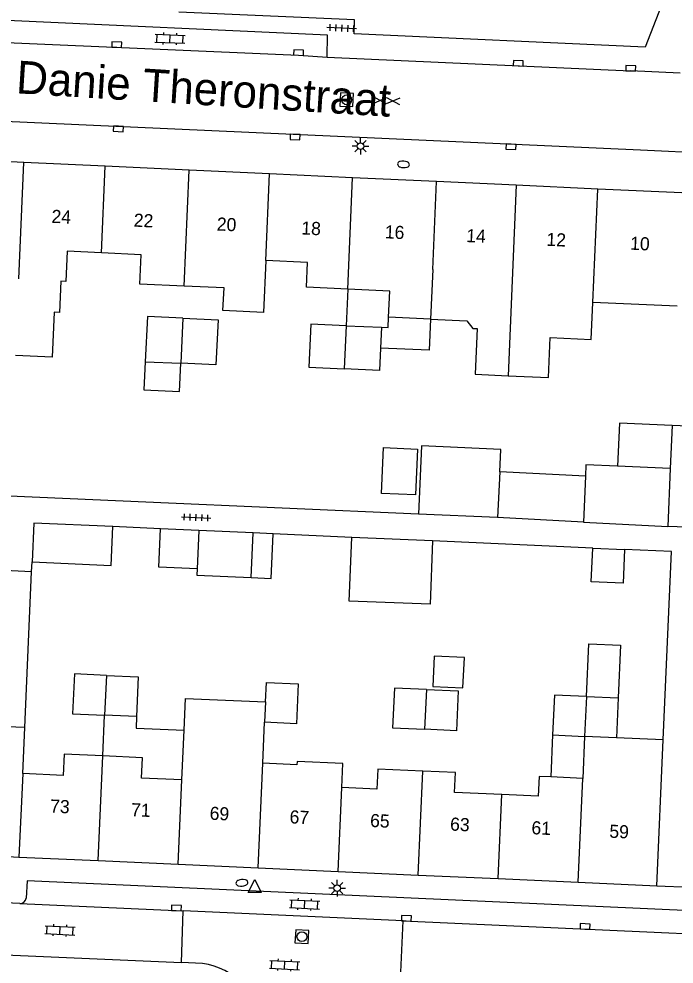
# Model space of a CAD drawing. Extents: x 132994 to 136000, y 393499 to 395512.
# Drawn here: x 133202.2 to 133252.2, y 395339 to 395411.1 of the extents above; entities that cross this region are included whole.
import ezdxf

# ---------------------------------------------------------------- set-up
doc = ezdxf.new("R2010")
doc.units = 0
for name, color, linetype in [('gg-afsc-erfafscheiding', 7, 'Continuous'), ('gg-afsc-hekwerk', 7, 'Continuous'), ('gg-anno-huisnummerreeks BGT', 7, 'Continuous'), ('gg-anno-openbare ruimte label', 7, 'Continuous'), ('gg-bbg-gedigitaliseerde bebouwing', 7, 'Continuous'), ('gg-bbg-gedigitaliseerde bijgebouw', 7, 'Continuous'), ('gg-bbg-hoofdgebouw', 7, 'Continuous'), ('gg-bbg-luifel en loopbrug', 7, 'Continuous'), ('gg-bbg-tussenscheiding', 7, 'Continuous'), ('gg-knt-verharding', 7, 'Continuous'), ('gg-knt-verharding nz', 7, 'Continuous'), ('gt-symb-brandkraan', 7, 'Continuous'), ('gt-symb-gesloten verharding', 7, 'Continuous'), ('gt-symb-klinker verharding', 7, 'Continuous'), ('gt-symb-kolk', 7, 'Continuous'), ('gt-symb-lichtmast', 7, 'Continuous'), ('gt-symb-rioolschacht', 7, 'Continuous'), ('gt-symb-tegel verharding', 7, 'Continuous'), ('gt-symb-waterafsluiter', 7, 'Continuous')]:
    doc.layers.add(name, color=color, linetype=linetype)

# ---------------------------------------------------------------- blocks, each defined once
blk = doc.blocks.new('gt0-KOLK')
at = {"layer": 'gt-symb-kolk'}
blk.add_lwpolyline([(0, 0), (0.375, 0), (0.375, 0.4), (-0.375, 0.4), (-0.375, 0), (0, 0)], dxfattribs=at)
blk = doc.blocks.new('gt0-KL1')
at = {"layer": 'gt-symb-klinker verharding'}
for p, q in [((-1.15, 0.3), (1.15, 0.3)), ((-1, -0.3), (-1, 0.3)), ((-0.5, 0.3), (-0.5, 0.45)), ((0, -0.3), (0, 0.3)), ((0.5, 0.3), (0.5, 0.45)), ((1, -0.3), (1, 0.3)), ((-1.15, -0.3), (1.15, -0.3)), ((-0.5, -0.45), (-0.5, -0.3)), ((0.5, -0.45), (0.5, -0.3))]:
    blk.add_line(p, q, dxfattribs=at)
blk = doc.blocks.new('gt0-TEG1')
at = {"layer": 'gt-symb-tegel verharding'}
for p, q in [((-1.125, 0), (1.125, 0)), ((-0.9, -0.25), (-0.9, 0.25)), ((-0.45, -0.25), (-0.45, 0.25)), ((0, -0.25), (0, 0.25)), ((0.45, -0.25), (0.45, 0.25)), ((0.9, -0.25), (0.9, 0.25))]:
    blk.add_line(p, q, dxfattribs=at)
blk = doc.blocks.new('gt0-BR')
at = {"layer": 'gt-symb-brandkraan'}
for centre, radius, start, end in [((-0.244, 0), 0.206, 107.56694, 252.43307), ((0.599, -2.664), 3, 106.89205, 107.56694), ((0, -0.691), 0.938, 73.10799, 106.89205), ((-0.599, -2.664), 3, 72.43309, 73.10799), ((0.244, 0), 0.206, 287.56695, 72.43309), ((0.599, 2.664), 3, 252.43307, 253.10797), ((0, 0.691), 0.938, 253.10797, 286.89206), ((-0.599, 2.664), 3, 286.89206, 287.56695)]:
    blk.add_arc(centre, radius, start, end, dxfattribs=at)
blk = doc.blocks.new('gt0-RS')
at = {"layer": 'gt-symb-rioolschacht'}
blk.add_lwpolyline([(-0.5, -0.5), (0.5, -0.5), (0.5, 0.5), (-0.5, 0.5)], close=True, dxfattribs=at)
blk.add_circle((0, 0), 0.375, dxfattribs=at)
blk = doc.blocks.new('gt0-LMAST')
at = {"layer": 'gt-symb-lichtmast'}
for p, q in [((-0.182, 0.173), (-0.447, 0.438)), ((-0.005, 0.246), (-0.005, 0.621)), ((0.172, 0.173), (0.437, 0.438)), ((-0.255, -0.004), (-0.63, -0.004)), ((-0.182, -0.181), (-0.447, -0.446)), ((-0.005, -0.254), (-0.005, -0.629)), ((0.437, -0.446), (0.172, -0.181)), ((0.245, -0.004), (0.62, -0.004))]:
    blk.add_line(p, q, dxfattribs=at)
blk.add_circle((-0.005, -0.004), 0.25, dxfattribs=at)
blk = doc.blocks.new('gt0-GESVH1')
at = {"layer": 'gt-symb-gesloten verharding'}
for p, q in [((-0.992, -0.261), (0.008, 0.239)), ((0.008, -0.261), (-0.992, 0.239)), ((0.008, 0.239), (1.008, -0.261)), ((1.008, 0.239), (0.008, -0.261))]:
    blk.add_line(p, q, dxfattribs=at)
blk = doc.blocks.new('gt0-WAFSL')
at = {"layer": 'gt-symb-waterafsluiter'}
for p, q in [((-0.5, -0.333), (0, 0.667)), ((0, 0.667), (0.5, -0.333)), ((0.5, -0.333), (-0.5, -0.333))]:
    blk.add_line(p, q, dxfattribs=at)

msp = doc.modelspace()

# ---------------------------------------------------------------- linework, layer by layer
at = {"layer": 'gg-afsc-erfafscheiding'}
for p, q in [((133232.713, 395373.343), (133201.504, 395374.716)), ((133213.036, 395372.219), (133209.401, 395372.382)), ((133227.623, 395371.565), (133221.623, 395371.834)), ((133246.024, 395370.739), (133233.793, 395371.288)), ((133203.2, 395368.936), (133203.233, 395369.694)), ((133202.523, 395353.552), (133202.677, 395357.053))]:
    msp.add_line(p, q, dxfattribs=at)
msp.add_lwpolyline([(133251.402, 395356.121), (133252.029, 395370.474), (133248.448, 395370.63)], dxfattribs=at)
at = {"layer": 'gg-afsc-hekwerk'}
for p, q in [((133199.67, 395347.31), (133202.23, 395347.18)), ((133250.9, 395344.99), (133253.48, 395344.87))]:
    msp.add_line(p, q, dxfattribs=at)
at = {"layer": 'gg-bbg-gedigitaliseerde bebouwing'}
for p, q in [((133208.532, 395393.266), (133205.913, 395393.387)), ((133221.066, 395392.677), (133220.883, 395388.721)), ((133252.448, 395389.198), (133246.024, 395389.487)), ((133233.631, 395388.208), (133230.434, 395388.357)), ((133214.668, 395353.064), (133214.84, 395356.849)), ((133220.84, 395354.342), (133220.977, 395357.458)), ((133245.393, 395356.384), (133245.252, 395353.18)), ((133251.402, 395356.121), (133247.834, 395356.277)), ((133250.9, 395344.99), (133251.402, 395356.121)), ((133202.523, 395353.552), (133202.23, 395347.18)), ((133245.252, 395353.18), (133242.808, 395353.291))]:
    msp.add_line(p, q, dxfattribs=at)
for points in [[(133205.913, 395393.387), (133205.806, 395391.075), (133205.425, 395391.093)], [(133214.839, 395390.729), (133211.458, 395390.885), (133211.561, 395393.126), (133208.532, 395393.266)], [(133227.323, 395390.504), (133224.168, 395390.651), (133224.255, 395392.528), (133221.066, 395392.677)], [(133205.425, 395391.093), (133205.315, 395388.726), (133204.925, 395388.745), (133204.766, 395385.305), (133201.976, 395385.434)], [(133220.883, 395388.721), (133217.798, 395388.863), (133217.878, 395390.589), (133214.839, 395390.729)], [(133230.434, 395388.357), (133230.527, 395390.355), (133227.323, 395390.504)], [(133239.567, 395383.895), (133242.633, 395383.754), (133242.775, 395386.805), (133245.893, 395386.66), (133246.024, 395389.487)], [(133233.631, 395388.208), (133236.407, 395388.079), (133236.869, 395387.506)], [(133236.869, 395387.506), (133237.206, 395387.5), (133237.045, 395384.011), (133239.567, 395383.895)], [(133214.84, 395356.849), (133214.95, 395359.285), (133221.045, 395359.01)], [(133208.632, 395354.893), (133205.673, 395355.029), (133205.599, 395353.411), (133202.523, 395353.552)], [(133214.668, 395353.064), (133211.586, 395353.205), (133211.657, 395354.755), (133208.632, 395354.893)], [(133226.874, 395352.485), (133226.958, 395354.319), (133223.456, 395354.479), (133223.444, 395354.223), (133220.84, 395354.342)], [(133233.044, 395353.735), (133229.621, 395353.891), (133229.551, 395352.362), (133226.874, 395352.485)], [(133239.082, 395351.942), (133235.473, 395352.107), (133235.542, 395353.621), (133233.044, 395353.735)], [(133242.808, 395353.291), (133241.926, 395353.331), (133241.857, 395351.816), (133239.082, 395351.942)]]:
    msp.add_lwpolyline(points, dxfattribs=at)
at = {"layer": 'gg-bbg-gedigitaliseerde bijgebouw'}
for p, q in [((133227.194, 395387.71), (133229.891, 395387.584)), ((133229.891, 395387.584), (133229.818, 395386.001)), ((133211.868, 395384.965), (133214.592, 395384.838)), ((133252.073, 395380.096), (133251.929, 395376.828)), ((133255.189, 395379.959), (133252.073, 395380.096)), ((133251.929, 395376.828), (133247.906, 395376.997)), ((133238.917, 395376.569), (133238.757, 395373.073)), ((133245.455, 395376.231), (133238.917, 395376.569)), ((133245.308, 395372.734), (133238.757, 395373.073)), ((133245.308, 395372.734), (133251.743, 395372.4)), ((133215.968, 395372.087), (133213.036, 395372.219)), ((133220.113, 395371.902), (133215.968, 395372.087)), ((133219.959, 395368.493), (133220.113, 395371.902)), ((133257.977, 395372.147), (133251.743, 395372.4)), ((133246.024, 395370.739), (133248.448, 395370.63)), ((133245.527, 395359.427), (133247.953, 395359.32)), ((133247.953, 395359.32), (133247.834, 395356.277)), ((133211.21, 395357.888), (133208.768, 395357.995)), ((133242.952, 395356.492), (133245.393, 395356.384))]:
    msp.add_line(p, q, dxfattribs=at)
for points in [[(133214.737, 395388.289), (133212.028, 395388.415), (133211.868, 395384.965)], [(133214.737, 395388.289), (133217.422, 395388.164), (133217.262, 395384.714), (133214.592, 395384.838)], [(133227.194, 395387.71), (133224.497, 395387.835), (133224.345, 395384.539), (133227.041, 395384.413)], [(133229.818, 395386.001), (133229.738, 395384.288), (133227.041, 395384.413)], [(133230.055, 395378.414), (133232.653, 395378.294), (133232.491, 395374.798), (133229.894, 395374.918), (133230.055, 395378.414)], [(133247.906, 395376.997), (133245.491, 395377.098), (133245.455, 395376.231)], [(133209.401, 395372.382), (133203.363, 395372.653), (133203.233, 395369.694)], [(133203.233, 395369.694), (133209.271, 395369.428), (133209.401, 395372.382)], [(133215.835, 395369.155), (133212.904, 395369.288), (133213.036, 395372.219)], [(133248.448, 395370.63), (133248.332, 395368.058), (133245.908, 395368.166), (133246.024, 395370.739)], [(133215.835, 395369.155), (133215.814, 395368.681), (133219.959, 395368.493)], [(133233.802, 395360.196), (133236.115, 395360.092), (133236.219, 395362.405), (133233.906, 395362.509), (133233.802, 395360.196)], [(133208.902, 395361.038), (133206.476, 395361.144), (133206.327, 395358.102), (133208.768, 395357.995)], [(133208.902, 395361.038), (133211.328, 395360.931), (133211.21, 395357.888)], [(133221.045, 395359.01), (133221.111, 395360.501), (133223.537, 395360.394), (133223.418, 395357.351), (133220.977, 395357.458)], [(133233.318, 395359.964), (133230.892, 395360.071), (133230.743, 395357.029), (133233.184, 395356.921)], [(133233.318, 395359.964), (133235.744, 395359.857), (133235.625, 395356.814), (133233.184, 395356.921)], [(133245.527, 395359.427), (133243.101, 395359.534), (133242.952, 395356.492)]]:
    msp.add_lwpolyline(points, dxfattribs=at)
at = {"layer": 'gg-bbg-hoofdgebouw'}
for p, q in [((133202.594, 395400.161), (133196.24, 395400.456)), ((133208.809, 395399.872), (133202.594, 395400.161)), ((133215.21, 395399.575), (133208.809, 395399.872)), ((133221.343, 395399.291), (133215.21, 395399.575)), ((133227.679, 395398.997), (133221.343, 395399.291)), ((133234.088, 395398.699), (133227.679, 395398.997)), ((133240.173, 395398.417), (133234.088, 395398.699)), ((133246.396, 395398.128), (133240.173, 395398.417)), ((133252.809, 395397.831), (133246.396, 395398.128)), ((133202.23, 395347.18), (133208.284, 395346.908)), ((133208.284, 395346.908), (133214.387, 395346.633)), ((133214.387, 395346.633), (133220.491, 395346.358)), ((133220.491, 395346.358), (133226.594, 395346.084)), ((133226.594, 395346.084), (133232.698, 395345.809)), ((133232.698, 395345.809), (133238.802, 395345.534)), ((133238.802, 395345.534), (133244.905, 395345.26)), ((133244.905, 395345.26), (133250.9, 395344.99))]:
    msp.add_line(p, q, dxfattribs=at)
at = {"layer": 'gg-bbg-luifel en loopbrug'}
for p, q in [((133227.323, 395390.504), (133227.194, 395387.71)), ((133238.757, 395373.073), (133232.713, 395373.343)), ((133221.623, 395371.834), (133220.113, 395371.902)), ((133233.793, 395371.288), (133227.623, 395371.565)), ((133203.2, 395368.936), (133200.627, 395369.052)), ((133202.677, 395357.053), (133203.2, 395368.936)), ((133208.632, 395354.893), (133208.768, 395357.995)), ((133202.677, 395357.053), (133200.104, 395357.169)), ((133242.952, 395356.492), (133242.808, 395353.291))]:
    msp.add_line(p, q, dxfattribs=at)
for points in [[(133233.631, 395388.208), (133233.527, 395385.837), (133229.818, 395386.001)], [(133229.891, 395387.584), (133230.398, 395387.561), (133230.434, 395388.357)], [(133211.868, 395384.965), (133211.768, 395382.817), (133214.492, 395382.69), (133214.592, 395384.838)], [(133252.073, 395380.096), (133248.05, 395380.273), (133247.906, 395376.997)], [(133238.917, 395376.569), (133238.995, 395378.255), (133232.953, 395378.534), (133232.713, 395373.343)], [(133219.959, 395368.493), (133221.469, 395368.425), (133221.623, 395371.834)], [(133233.793, 395371.288), (133233.607, 395366.456), (133227.435, 395366.694), (133227.623, 395371.565)], [(133245.527, 395359.427), (133245.708, 395363.452), (133248.134, 395363.343), (133247.953, 395359.32)], [(133211.21, 395357.888), (133211.171, 395357.015), (133214.84, 395356.849)]]:
    msp.add_lwpolyline(points, dxfattribs=at)
at = {"layer": 'gg-bbg-tussenscheiding'}
for p, q in [((133202.222, 395391.286), (133202.594, 395400.161)), ((133208.532, 395393.266), (133208.809, 395399.872)), ((133214.839, 395390.729), (133215.21, 395399.575)), ((133221.066, 395392.677), (133221.343, 395399.291)), ((133227.323, 395390.504), (133227.679, 395398.997)), ((133233.807, 395391.988), (133234.088, 395398.699)), ((133240.173, 395398.417), (133239.567, 395383.895)), ((133246.024, 395389.487), (133246.396, 395398.128)), ((133233.807, 395391.988), (133233.631, 395388.208)), ((133214.737, 395388.289), (133214.592, 395384.838)), ((133227.194, 395387.71), (133227.041, 395384.413)), ((133245.455, 395376.231), (133245.308, 395372.734)), ((133251.929, 395376.828), (133251.743, 395372.4)), ((133215.968, 395372.087), (133215.835, 395369.155)), ((133208.902, 395361.038), (133208.768, 395357.995)), ((133233.318, 395359.964), (133233.184, 395356.921)), ((133221.045, 395359.01), (133220.977, 395357.458)), ((133245.527, 395359.427), (133245.393, 395356.384)), ((133247.834, 395356.277), (133245.393, 395356.384)), ((133208.284, 395346.908), (133208.632, 395354.893)), ((133220.491, 395346.358), (133220.84, 395354.342)), ((133232.698, 395345.809), (133233.044, 395353.735)), ((133244.905, 395345.26), (133245.252, 395353.18)), ((133214.387, 395346.633), (133214.668, 395353.064)), ((133226.594, 395346.084), (133226.874, 395352.485)), ((133238.802, 395345.534), (133239.082, 395351.942))]:
    msp.add_line(p, q, dxfattribs=at)
at = {"layer": 'gg-knt-verharding'}
for p, q in [((133225.744, 395408.191), (133248.905, 395407.141)), ((133252.679, 395406.979), (133248.905, 395407.141)), ((133193.88, 395403.65), (133249.653, 395401.117)), ((133202.308, 395343.639), (133199.097, 395343.792)), ((133214.626, 395339.147), (133214.766, 395343.072)), ((133231.366, 395338.396), (133231.55, 395342.318)), ((133170.527, 395341.054), (133214.626, 395339.147)), ((133216.236, 395339.065), (133214.626, 395339.147))]:
    msp.add_line(p, q, dxfattribs=at)
for points in [[(133251.245, 395412.073), (133250.013, 395408.957), (133227.805, 395409.97), (133227.837, 395411.031), (133214.441, 395411.635)], [(133225.744, 395408.191), (133225.778, 395409.871), (133201.323, 395410.99), (133201.286, 395409.308)], [(133249.653, 395401.117), (133260.294, 395400.623), (133260.484, 395400.782), (133260.833, 395401.682)], [(133275.515, 395340.782), (133275.567, 395342.092), (133202.851, 395345.361), (133202.786, 395344.054)]]:
    msp.add_lwpolyline(points, dxfattribs=at)
for centre, radius, start, end in [((133202.316, 395344.112), 0.473, 268.98081, 352.94827), ((133215.609, 395334.155), 4.95, 0.62095, 82.71933)]:
    msp.add_arc(centre, radius, start, end, dxfattribs=at)
at = {"layer": 'gg-knt-verharding nz'}
for p in [(133202.308, 395343.639), (133231.55, 395342.318)]:
    msp.add_line(p, (133214.766, 395343.072), dxfattribs=at)
for points in [[(133201.286, 395409.308), (133223.564, 395408.345), (133225.744, 395408.191)], [(133231.55, 395342.318), (133273.246, 395340.425), (133275.506, 395340.349)]]:
    msp.add_lwpolyline(points, dxfattribs=at)

# ---------------------------------------------------------------- block references
at = {"layer": 'gt-symb-brandkraan'}
for p, rotation in [((133231.574, 395400.014), -3.7264258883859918), ((133219.24, 395345.215), -173.9129916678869)]:
    msp.add_blockref('gt0-BR', p, dxfattribs=dict(at, rotation=rotation))
at = {"layer": 'gt-symb-gesloten verharding', "rotation": -2.6936110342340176}
msp.add_blockref('gt0-GESVH1', (133230.269, 395404.881), dxfattribs=at)
at = {"layer": 'gt-symb-klinker verharding'}
for p, rotation in [((133213.76, 395409.596), -2.46466335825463), ((133224.032, 395343.568), -2.693611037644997), ((133205.366, 395341.584), -2.693611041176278), ((133222.506, 395338.939), -2.693611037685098)]:
    msp.add_blockref('gt0-KL1', p, dxfattribs=dict(at, rotation=rotation))
at = {"layer": 'gt-symb-kolk'}
for p, rotation in [((133209.688, 395408.945), -2.4646633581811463), ((133223.564, 395408.345), -2.464663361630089), ((133240.321, 395407.533), -2.5791475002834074), ((133248.905, 395407.141), -2.4646633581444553), ((133209.822, 395402.917), 177.36361809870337), ((133223.311, 395402.305), 177.36361809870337), ((133239.788, 395401.559), 177.420852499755), ((133214.234, 395343.096), -2.579147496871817), ((133231.791, 395342.307), -2.6363819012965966), ((133245.423, 395341.684), -2.5219079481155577)]:
    msp.add_blockref('gt0-KOLK', p, dxfattribs=dict(at, rotation=rotation))
at = {"layer": 'gt-symb-lichtmast'}
for p in [(133228.299, 395401.408), (133226.518, 395344.808)]:
    msp.add_blockref('gt0-LMAST', p, dxfattribs=at)
at = {"layer": 'gt-symb-rioolschacht'}
for p, rotation in [((133227.239, 395404.938), -2.4074138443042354), ((133223.821, 395341.104), -93.49769526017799)]:
    msp.add_blockref('gt0-RS', p, dxfattribs=dict(at, rotation=rotation))
at = {"layer": 'gt-symb-tegel verharding'}
for p, rotation in [((133226.853, 395410.405), 177.24916520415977), ((133215.746, 395373.082), -2.464663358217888)]:
    msp.add_blockref('gt0-TEG1', p, dxfattribs=dict(at, rotation=rotation))
at = {"layer": 'gt-symb-waterafsluiter'}
msp.add_blockref('gt0-WAFSL', (133220.219, 395344.804), dxfattribs=at)

# ---------------------------------------------------------------- texts
at = {"layer": 'gg-anno-huisnummerreeks BGT'}
for s, p in [('24', (133204.698, 395395.558)), ('22', (133210.975, 395395.266)), ('20', (133217.311, 395394.972)), ('18', (133223.763, 395394.673)), ('16', (133230.135, 395394.377)), ('14', (133236.347, 395394.089)), ('12', (133242.467, 395393.805)), ('10', (133248.855, 395393.509)), ('73', (133204.592, 395350.578)), ('71', (133210.77, 395350.3)), ('69', (133216.767, 395350.03)), ('67', (133222.865, 395349.756)), ('65', (133229.011, 395349.479)), ('63', (133235.115, 395349.204)), ('61', (133241.323, 395348.925)), ('59', (133247.267, 395348.658))]:
    msp.add_text(s, height=1, rotation=357.4, dxfattribs=at).set_placement(p)
at = {"layer": 'gg-anno-openbare ruimte label'}
msp.add_text('Danie Theronstraat', height=2.5, rotation=356.4, dxfattribs=at).set_placement((133201.967, 395405.442))

doc.saveas('drawing.dxf')
